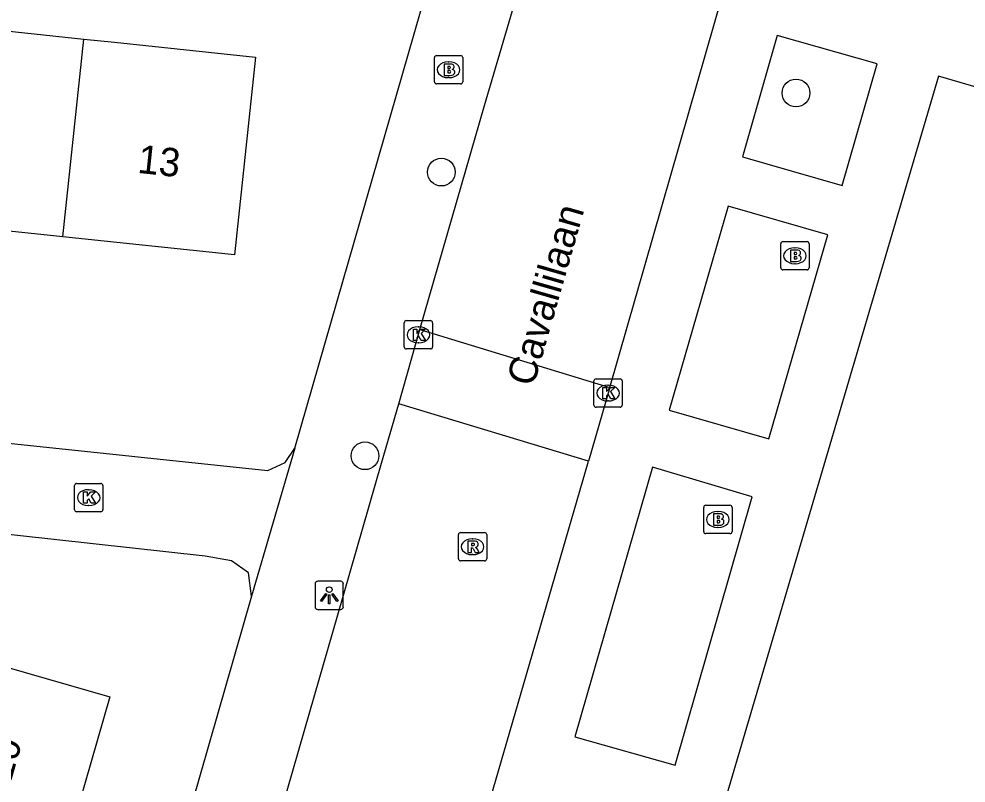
# Model space of a CAD drawing. Extents: x 159822 to 160765, y 380693 to 381634.
# Drawn here: x 160432.95 to 160466.39, y 381287.07 to 381314.05 of the extents above; entities that cross this region are included whole.
import ezdxf

# ---------------------------------------------------------------- set-up
doc = ezdxf.new("R2010")
doc.units = 0
for name, color, linetype in [('IMGEO_Boom', 7, 'Continuous'), ('IMGEO_Brandkraan', 7, 'Continuous'), ('IMGEO_Kolk', 7, 'Continuous'), ('IMGEO_Lichtpunt', 7, 'Continuous'), ('IMGEO_Openbare_ruimte_label', 7, 'Continuous'), ('IMGEO_Pand', 7, 'Continuous'), ('IMGEO_Pand_nummerreeks', 7, 'Continuous'), ('IMGEO_Rijbaan_lokaal_open', 7, 'Continuous'), ('IMGEO_Rioolput', 7, 'Continuous'), ('IMGEO_Voetpad_open', 7, 'Continuous')]:
    doc.layers.add(name, color=color, linetype=linetype)

msp = doc.modelspace()

# ---------------------------------------------------------------- linework, layer by layer
at = {"layer": 'IMGEO_Boom'}
for centre in [(160460.384, 381311.438), (160447.863, 381308.645), (160445.165, 381298.627)]:
    msp.add_circle(centre, 0.489, dxfattribs=at)
at = {"layer": 'IMGEO_Brandkraan'}
for p, q in [((160447.616, 381311.835), (160447.616, 381312.687)), ((160447.691, 381312.761), (160448.543, 381312.761)), ((160448.617, 381312.687), (160448.617, 381311.835)), ((160448.104, 381312.541), (160448.129, 381312.541)), ((160448.543, 381311.761), (160447.691, 381311.761)), ((160448.127, 381311.981), (160448.102, 381311.981)), ((160459.846, 381305.265), (160459.846, 381306.117)), ((160459.921, 381306.191), (160460.773, 381306.191)), ((160460.847, 381306.117), (160460.847, 381305.265)), ((160460.334, 381305.971), (160460.359, 381305.971)), ((160460.357, 381305.411), (160460.332, 381305.411)), ((160460.773, 381305.191), (160459.921, 381305.191)), ((160457.124, 381295.952), (160457.124, 381296.804)), ((160457.199, 381296.878), (160458.051, 381296.878)), ((160457.612, 381296.658), (160457.637, 381296.658)), ((160458.125, 381296.804), (160458.125, 381295.952)), ((160457.635, 381296.098), (160457.61, 381296.098)), ((160458.051, 381295.878), (160457.199, 381295.878))]:
    msp.add_line(p, q, dxfattribs=at)
for points in [[(160447.616, 381311.835), (160447.616, 381312.687)], [(160447.691, 381312.761), (160448.543, 381312.761)], [(160448.617, 381312.687), (160448.617, 381311.835)], [(160447.964, 381312.461), (160447.964, 381312.061), (160448.177, 381312.061)], [(160448.195, 381312.461), (160447.964, 381312.461)], [(160448.143, 381312.38), (160448.089, 381312.38), (160448.089, 381312.304)], [(160448.089, 381312.304), (160448.142, 381312.304)], [(160448.151, 381312.228), (160448.089, 381312.228), (160448.089, 381312.147)], [(160448.089, 381312.147), (160448.151, 381312.147)], [(160448.543, 381311.761), (160447.691, 381311.761)], [(160459.846, 381305.265), (160459.846, 381306.117)], [(160459.921, 381306.191), (160460.773, 381306.191)], [(160460.847, 381306.117), (160460.847, 381305.265)], [(160460.194, 381305.891), (160460.194, 381305.491), (160460.407, 381305.491)], [(160460.425, 381305.891), (160460.194, 381305.891)], [(160460.373, 381305.81), (160460.319, 381305.81), (160460.319, 381305.734)], [(160460.319, 381305.734), (160460.372, 381305.734)], [(160460.381, 381305.658), (160460.319, 381305.658), (160460.319, 381305.577)], [(160460.319, 381305.577), (160460.381, 381305.577)], [(160460.773, 381305.191), (160459.921, 381305.191)], [(160457.124, 381295.952), (160457.124, 381296.804)], [(160457.199, 381296.878), (160458.051, 381296.878)], [(160458.125, 381296.804), (160458.125, 381295.952)], [(160457.472, 381296.578), (160457.472, 381296.178), (160457.685, 381296.178)], [(160457.703, 381296.578), (160457.472, 381296.578)], [(160457.651, 381296.497), (160457.597, 381296.497), (160457.597, 381296.421)], [(160457.597, 381296.421), (160457.65, 381296.421)], [(160457.659, 381296.345), (160457.597, 381296.345), (160457.597, 381296.264)], [(160457.597, 381296.264), (160457.659, 381296.264)], [(160458.051, 381295.878), (160457.199, 381295.878)]]:
    msp.add_lwpolyline(points, dxfattribs=at)
for centre, radius, start, end in [((160447.693, 381312.685), 0.0765, 91.552, 178.448), ((160447.693, 381312.685), 0.0765, 91.552, 178.448), ((160448.541, 381312.685), 0.0765, 1.552, 88.448), ((160448.541, 381312.685), 0.0765, 1.552, 88.448), ((160448.144, 381312.342), 0.0379, 267.8285, 90.9355), ((160448.199, 381312.316), 0.145, 59.4692, 91.5367), ((160448.224, 381312.363), 0.0922, 285.5137, 58.1501), ((160448.152, 381312.187), 0.0404, 269.8759, 90.5077), ((160448.183, 381312.312), 0.251, 268.6676, 293.5347), ((160448.229, 381312.171), 0.105, 301.3115, 78.989), ((160447.693, 381311.837), 0.0765, 181.552, 268.448), ((160447.693, 381311.837), 0.0765, 181.552, 268.448), ((160448.541, 381311.837), 0.0765, 271.552, 358.448), ((160448.541, 381311.837), 0.0765, 271.552, 358.448), ((160459.923, 381306.115), 0.0765, 91.552, 178.448), ((160459.923, 381306.115), 0.0765, 91.552, 178.448), ((160460.771, 381306.115), 0.0765, 1.552, 88.448), ((160460.771, 381306.115), 0.0765, 1.552, 88.448), ((160460.374, 381305.772), 0.0379, 267.8285, 90.9355), ((160460.382, 381305.617), 0.0404, 269.8759, 90.5077), ((160460.429, 381305.746), 0.145, 59.4692, 91.5367), ((160460.454, 381305.793), 0.0922, 285.5137, 58.1501), ((160460.459, 381305.601), 0.105, 301.3115, 78.989), ((160460.413, 381305.742), 0.251, 268.6676, 293.5347), ((160459.923, 381305.267), 0.0765, 181.552, 268.448), ((160459.923, 381305.267), 0.0765, 181.552, 268.448), ((160460.771, 381305.267), 0.0765, 271.552, 358.448), ((160460.771, 381305.267), 0.0765, 271.552, 358.448), ((160457.201, 381296.802), 0.0765, 91.552, 178.448), ((160457.201, 381296.802), 0.0765, 91.552, 178.448), ((160458.049, 381296.802), 0.0765, 1.552, 88.448), ((160458.049, 381296.802), 0.0765, 1.552, 88.448), ((160457.652, 381296.459), 0.0379, 267.8285, 90.9355), ((160457.66, 381296.304), 0.0404, 269.8759, 90.5077), ((160457.707, 381296.433), 0.145, 59.4692, 91.5367), ((160457.732, 381296.48), 0.0922, 285.5137, 58.1501), ((160457.737, 381296.288), 0.105, 301.3115, 78.989), ((160457.691, 381296.429), 0.251, 268.6676, 293.5347), ((160457.201, 381295.954), 0.0765, 181.552, 268.448), ((160457.201, 381295.954), 0.0765, 181.552, 268.448), ((160458.049, 381295.954), 0.0765, 271.552, 358.448), ((160458.049, 381295.954), 0.0765, 271.552, 358.448)]:
    msp.add_arc(centre, radius, start, end, dxfattribs=at)
for centre, major_axis, ratio, start_param, end_param in [((160448.103, 381312.261), (-0.387, 0.002), 0.722429, 4.712389, 7.853982), ((160448.128, 381312.261), (-0.39, 0.002), 0.717154, 1.570796, 4.712389), ((160460.333, 381305.691), (-0.387, 0.002), 0.722429, 4.712389, 7.853982), ((160460.358, 381305.691), (-0.39, 0.002), 0.717154, 1.570796, 4.712389), ((160457.611, 381296.378), (-0.387, 0.002), 0.722429, 4.712389, 7.853982), ((160457.636, 381296.378), (-0.39, 0.002), 0.717154, 1.570796, 4.712389)]:
    msp.add_ellipse(centre, major_axis=major_axis, ratio=ratio, start_param=start_param, end_param=end_param, dxfattribs=at)
at = {"layer": 'IMGEO_Kolk'}
for p, q in [((160446.552, 381302.473), (160446.552, 381303.325)), ((160446.627, 381303.399), (160447.479, 381303.399)), ((160447.553, 381303.325), (160447.553, 381302.473)), ((160447.04, 381303.179), (160447.065, 381303.179)), ((160447.479, 381302.399), (160446.627, 381302.399)), ((160447.063, 381302.619), (160447.038, 381302.619)), ((160453.323, 381301.343), (160454.175, 381301.343)), ((160453.248, 381300.417), (160453.248, 381301.269)), ((160453.736, 381301.123), (160453.761, 381301.123)), ((160454.249, 381301.269), (160454.249, 381300.417)), ((160454.175, 381300.343), (160453.323, 381300.343)), ((160453.759, 381300.563), (160453.734, 381300.563)), ((160434.985, 381297.649), (160435.837, 381297.649)), ((160434.91, 381296.723), (160434.91, 381297.575)), ((160435.398, 381297.429), (160435.423, 381297.429)), ((160435.911, 381297.575), (160435.911, 381296.723)), ((160435.837, 381296.649), (160434.985, 381296.649)), ((160435.421, 381296.869), (160435.396, 381296.869))]:
    msp.add_line(p, q, dxfattribs=at)
for points in [[(160446.552, 381302.473), (160446.552, 381303.325)], [(160446.627, 381303.399), (160447.479, 381303.399)], [(160447.553, 381303.325), (160447.553, 381302.473)], [(160446.873, 381303.099), (160446.996, 381303.099), (160446.996, 381302.948), (160447.126, 381303.099), (160447.29, 381303.099), (160447.144, 381302.948), (160447.297, 381302.699), (160447.145, 381302.699), (160447.06, 381302.863), (160446.996, 381302.796), (160446.996, 381302.699), (160446.873, 381302.699), (160446.873, 381303.099)], [(160447.479, 381302.399), (160446.627, 381302.399)], [(160453.323, 381301.343), (160454.175, 381301.343)], [(160453.248, 381300.417), (160453.248, 381301.269)], [(160453.569, 381301.043), (160453.692, 381301.043), (160453.692, 381300.892), (160453.822, 381301.043), (160453.986, 381301.043), (160453.84, 381300.892), (160453.993, 381300.643), (160453.841, 381300.643), (160453.756, 381300.807), (160453.692, 381300.74), (160453.692, 381300.643), (160453.569, 381300.643), (160453.569, 381301.043)], [(160454.249, 381301.269), (160454.249, 381300.417)], [(160454.175, 381300.343), (160453.323, 381300.343)], [(160434.985, 381297.649), (160435.837, 381297.649)], [(160434.91, 381296.723), (160434.91, 381297.575)], [(160435.231, 381297.349), (160435.354, 381297.349), (160435.354, 381297.198), (160435.484, 381297.349), (160435.648, 381297.349), (160435.502, 381297.198), (160435.655, 381296.949), (160435.503, 381296.949), (160435.418, 381297.113), (160435.354, 381297.046), (160435.354, 381296.949), (160435.231, 381296.949), (160435.231, 381297.349)], [(160435.911, 381297.575), (160435.911, 381296.723)], [(160435.837, 381296.649), (160434.985, 381296.649)]]:
    msp.add_lwpolyline(points, dxfattribs=at)
for centre, start, end in [((160446.629, 381303.323), 91.552, 178.448), ((160446.629, 381303.323), 91.552, 178.448), ((160447.477, 381303.323), 1.552, 88.448), ((160447.477, 381303.323), 1.552, 88.448), ((160446.629, 381302.475), 181.552, 268.448), ((160446.629, 381302.475), 181.552, 268.448), ((160447.477, 381302.475), 271.552, 358.448), ((160447.477, 381302.475), 271.552, 358.448), ((160453.325, 381301.267), 91.552, 178.448), ((160453.325, 381301.267), 91.552, 178.448), ((160454.173, 381301.267), 1.552, 88.448), ((160454.173, 381301.267), 1.552, 88.448), ((160453.325, 381300.419), 181.552, 268.448), ((160453.325, 381300.419), 181.552, 268.448), ((160454.173, 381300.419), 271.552, 358.448), ((160454.173, 381300.419), 271.552, 358.448), ((160434.987, 381297.573), 91.552, 178.448), ((160434.987, 381297.573), 91.552, 178.448), ((160435.835, 381297.573), 1.552, 88.448), ((160435.835, 381297.573), 1.552, 88.448), ((160434.987, 381296.725), 181.552, 268.448), ((160434.987, 381296.725), 181.552, 268.448), ((160435.835, 381296.725), 271.552, 358.448), ((160435.835, 381296.725), 271.552, 358.448)]:
    msp.add_arc(centre, 0.0765, start, end, dxfattribs=at)
for centre, major_axis, ratio, start_param, end_param in [((160447.039, 381302.899), (-0.387, 0.002), 0.722429, 4.712389, 7.853982), ((160447.064, 381302.899), (-0.39, 0.002), 0.717154, 1.570796, 4.712389), ((160453.735, 381300.843), (-0.387, 0.002), 0.722429, 4.712389, 7.853982), ((160453.76, 381300.843), (-0.39, 0.002), 0.717154, 1.570796, 4.712389), ((160435.397, 381297.149), (-0.387, 0.002), 0.722429, 4.712389, 7.853982), ((160435.422, 381297.149), (-0.39, 0.002), 0.717154, 1.570796, 4.712389)]:
    msp.add_ellipse(centre, major_axis=major_axis, ratio=ratio, start_param=start_param, end_param=end_param, dxfattribs=at)
at = {"layer": 'IMGEO_Lichtpunt'}
for p, q in [((160443.405, 381294.103), (160443.405, 381293.296)), ((160443.405, 381294.103), (160443.405, 381293.296)), ((160444.307, 381294.198), (160443.499, 381294.198)), ((160444.307, 381294.198), (160443.499, 381294.198)), ((160444.401, 381293.296), (160444.401, 381294.103)), ((160444.401, 381293.296), (160444.401, 381294.103)), ((160443.499, 381293.202), (160444.307, 381293.202)), ((160443.499, 381293.202), (160444.307, 381293.202))]:
    msp.add_line(p, q, dxfattribs=at)
for points in [[(160443.779, 381293.767), (160443.818, 381293.739), (160443.63, 381293.477), (160443.592, 381293.504), (160443.779, 381293.767)], [(160443.881, 381293.719), (160443.928, 381293.719), (160443.928, 381293.397), (160443.881, 381293.397), (160443.881, 381293.719)], [(160443.991, 381293.739), (160444.029, 381293.766), (160444.216, 381293.504), (160444.177, 381293.476), (160443.991, 381293.739)]]:
    msp.add_lwpolyline(points, dxfattribs=at)
msp.add_circle((160443.904, 381293.901), 0.0994, dxfattribs=at)
for centre, start, end in [((160443.499, 381294.103), 90, 180), ((160443.499, 381294.103), 90, 180), ((160444.307, 381294.103), 0, 90), ((160444.307, 381294.103), 0, 90), ((160443.499, 381293.296), 180, 270), ((160443.499, 381293.296), 180, 270), ((160444.307, 381293.296), 270, 0), ((160444.307, 381293.296), 270, 360)]:
    msp.add_arc(centre, 0.0946, start, end, dxfattribs=at)
at = {"layer": 'IMGEO_Pand'}
for points in [[(160476.197, 381319.552), (160476.128, 381316.201), (160474.742, 381316.229), (160474.747, 381316.474), (160474.354, 381316.482), (160474.341, 381315.827), (160469.859, 381312.726), (160469.272, 381312.9), (160469.153, 381312.495), (160469.498, 381312.393), (160469.074, 381310.956), (160465.416, 381312.034), (160455.674, 381278.97), (160461.03, 381277.392)], [(160429.307, 381313.971), (160435.243, 381313.344)], [(160435.243, 381313.344), (160436.327, 381313.229), (160441.299, 381312.703), (160440.561, 381305.721), (160434.503, 381306.361)], [(160434.503, 381306.361), (160435.243, 381313.344)], [(160434.503, 381306.361), (160428.567, 381306.989)], [(160426.866, 381286.151), (160427.247, 381287.475), (160428.628, 381292.28), (160436.153, 381290.116), (160434.391, 381283.987)]]:
    msp.add_lwpolyline(points, dxfattribs=at)
at = {"layer": 'IMGEO_Rijbaan_lokaal_open'}
for points in [[(160447.107, 381303.084), (160449.383, 381311.002), (160450.643, 381315.276), (160451.733, 381318.945), (160454.554, 381328.548), (160459.02, 381344.1)], [(160453.806, 381301.044), (160459.052, 381319.285), (160459.275, 381319.973)], [(160446.355, 381300.465), (160447.107, 381303.084)], [(160447.107, 381303.084), (160453.806, 381301.044)], [(160453.806, 381301.044), (160453.058, 381298.443)], [(160431.235, 381248.026), (160431.805, 381250), (160443.219, 381289.584), (160444.209, 381293.015), (160445.751, 381298.364), (160446.355, 381300.465)], [(160453.058, 381298.443), (160446.355, 381300.465)], [(160448.115, 381281.324), (160448.277, 381281.978), (160448.891, 381284.104), (160453.058, 381298.443)]]:
    msp.add_lwpolyline(points, dxfattribs=at)
at = {"layer": 'IMGEO_Rioolput'}
for p, q in [((160448.463, 381294.99), (160448.463, 381295.842)), ((160448.538, 381295.916), (160449.39, 381295.916)), ((160448.951, 381295.696), (160448.976, 381295.696)), ((160449.464, 381295.842), (160449.464, 381294.99)), ((160448.974, 381295.136), (160448.949, 381295.136)), ((160449.39, 381294.916), (160448.538, 381294.916))]:
    msp.add_line(p, q, dxfattribs=at)
for points in [[(160448.463, 381294.99), (160448.463, 381295.842)], [(160448.538, 381295.916), (160449.39, 381295.916)], [(160449.464, 381295.842), (160449.464, 381294.99)], [(160449.052, 381295.614), (160448.8, 381295.616), (160448.8, 381295.216)], [(160448.8, 381295.216), (160448.924, 381295.216), (160448.924, 381295.378), (160448.935, 381295.378)], [(160448.978, 381295.535), (160448.924, 381295.535), (160448.924, 381295.454)], [(160448.924, 381295.454), (160448.976, 381295.454)], [(160448.982, 381295.349), (160449.053, 381295.216), (160449.193, 381295.216), (160449.128, 381295.342)], [(160449.39, 381294.916), (160448.538, 381294.916)]]:
    msp.add_lwpolyline(points, dxfattribs=at)
for centre, radius, start, end in [((160448.54, 381295.84), 0.0765, 91.552, 178.448), ((160448.54, 381295.84), 0.0765, 91.552, 178.448), ((160449.388, 381295.84), 0.0765, 1.552, 88.448), ((160449.388, 381295.84), 0.0765, 1.552, 88.448), ((160448.934, 381295.325), 0.0533, 26.0293, 88.6989), ((160448.96, 381295.643), 0.19, 274.7715, 282.9687), ((160448.984, 381295.439), 0.0964, 77.0061, 93.1865), ((160448.998, 381295.496), 0.0378, 276.6634, 79.6772), ((160449.051, 381295.504), 0.109, 350.3612, 89.416), ((160449.049, 381295.504), 0.112, 277.5842, 350.9817), ((160449.033, 381295.289), 0.108, 29.5134, 73.7905), ((160448.54, 381294.992), 0.0765, 181.552, 268.448), ((160448.54, 381294.992), 0.0765, 181.552, 268.448), ((160449.388, 381294.992), 0.0765, 271.552, 358.448), ((160449.388, 381294.992), 0.0765, 271.552, 358.448)]:
    msp.add_arc(centre, radius, start, end, dxfattribs=at)
for centre, major_axis, ratio, start_param, end_param in [((160448.95, 381295.416), (-0.387, 0.002), 0.722429, 4.712389, 7.853982), ((160448.975, 381295.416), (-0.39, 0.002), 0.717154, 1.570796, 4.712389)]:
    msp.add_ellipse(centre, major_axis=major_axis, ratio=ratio, start_param=start_param, end_param=end_param, dxfattribs=at)
at = {"layer": 'IMGEO_Voetpad_open'}
for points in [[(160442.693, 381298.896), (160450.297, 381325.316)], [(160463.254, 381312.463), (160459.723, 381313.472), (160458.499, 381309.185), (160462.014, 381308.176), (160463.254, 381312.463)], [(160461.511, 381306.43), (160457.983, 381307.438), (160455.904, 381300.241), (160459.424, 381299.224), (160461.511, 381306.43)], [(160385.549, 381304.776), (160386.592, 381304.226), (160388.289, 381303.611), (160389.369, 381303.391), (160399.174, 381302.587), (160441.741, 381298.109), (160442.351, 381298.396), (160442.693, 381298.896)], [(160442.693, 381298.896), (160441.164, 381293.666)], [(160458.832, 381297.182), (160455.313, 381298.228), (160452.573, 381288.707), (160456.118, 381287.7), (160458.832, 381297.182)], [(160441.164, 381293.666), (160441.058, 381294.498), (160440.455, 381294.918), (160439.518, 381295.083), (160424.971, 381296.683), (160417.885, 381297.462)], [(160441.164, 381293.666), (160429.386, 381252.74)]]:
    msp.add_lwpolyline(points, dxfattribs=at)

# ---------------------------------------------------------------- texts
at = {"layer": 'IMGEO_Openbare_ruimte_label'}
msp.add_text('Cavallilaan', height=1, rotation=73.9759, dxfattribs=at).set_placement((160451.112, 381301.035))
at = {"layer": 'IMGEO_Pand_nummerreeks'}
for s, rotation, p in [('13', 353.9657, (160437.109, 381308.621)), ('10', 73.9592, (160432.659, 381287.082))]:
    msp.add_text(s, height=1, rotation=rotation, dxfattribs=at).set_placement(p)

doc.saveas('drawing.dxf')
